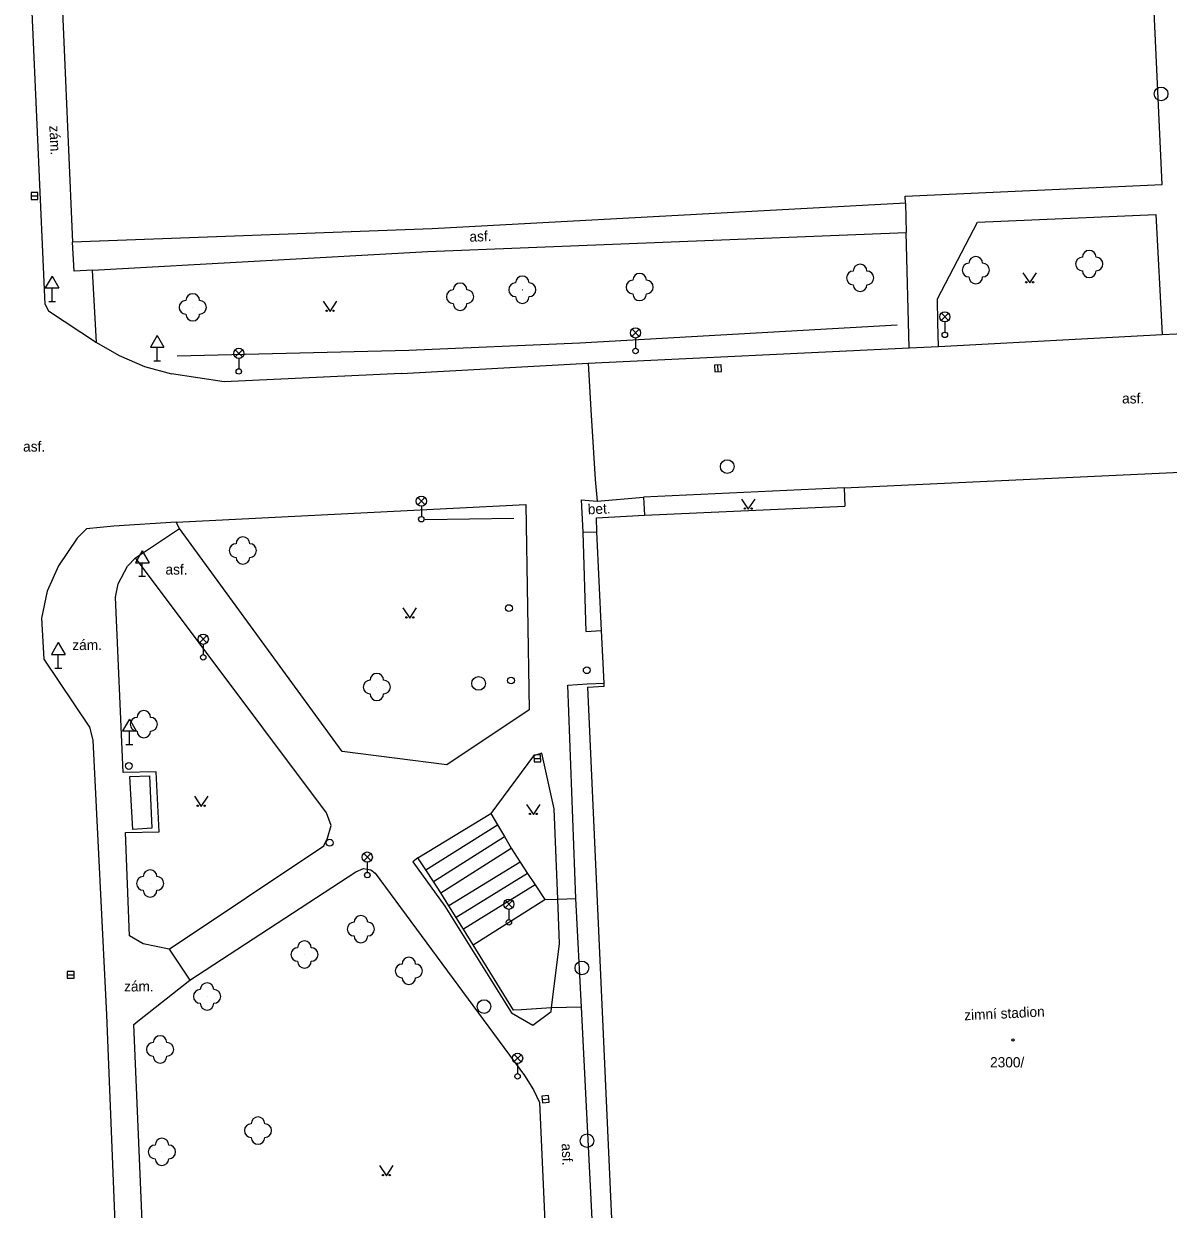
# Model space of a CAD drawing. Extents: x -737812 to -729375, y -1123000 to -1115500.
# Drawn here: x -736384.5 to -736300.5, y -1118403.2 to -1118316.3 of the extents above; entities that cross this region are included whole.
import ezdxf

# ---------------------------------------------------------------- set-up
doc = ezdxf.new("R2010")
doc.units = 0
for name, color, linetype in [('Doplněk polohopisu', 7, 'Continuous'), ('Doplňkové značky', 7, 'Continuous'), ('Hranice - ploty_ zdi', 7, 'Continuous'), ('Komunikace', 7, 'Continuous'), ('Pomocné popisy', 7, 'Continuous'), ('Popisy budov', 7, 'Continuous'), ('Povr_ zn_ inž_ sítí - el_', 7, 'Continuous'), ('Povr_ zn_ inž_ sítí - kan_', 7, 'Continuous'), ('Povr_ zn_ inž_ sítí - pl_', 7, 'Continuous'), ('Stavební objekty', 7, 'Continuous'), ('Zeleň', 7, 'Continuous'), ('Značky druhů budov', 7, 'Continuous'), ('Značky druhů pozemků', 7, 'Continuous'), ('Čísla popisná', 7, 'Continuous')]:
    doc.layers.add(name, color=color, linetype=linetype)

msp = doc.modelspace()

# ---------------------------------------------------------------- linework, layer by layer
at = {"layer": 'Doplněk polohopisu'}
for p, q in [((-736300.95, -1118328.07), (-736302.09, -1118303.23)), ((-736319.8, -1118328.94), (-736300.95, -1118328.07)), ((-736319.79, -1118329.46), (-736319.8, -1118328.94)), ((-736301.42, -1118330.29), (-736300.94, -1118339.07)), ((-736319.52, -1118340.05), (-736319.73, -1118331.6))]:
    msp.add_line(p, q, dxfattribs=at)
for points in [[(-736382.2, -1118302.94), (-736380.92, -1118332.31)], [(-736319.79, -1118329.46), (-736354.52, -1118331.34)], [(-736319.79, -1118329.46), (-736319.73, -1118331.6)], [(-736317.37, -1118339.97), (-736317.41, -1118338.22), (-736317.44, -1118336.47), (-736314.5, -1118330.84), (-736301.42, -1118330.29)], [(-736354.52, -1118331.34), (-736380.92, -1118332.31)], [(-736379.45, -1118334.37), (-736354.85, -1118332.99), (-736319.73, -1118331.6)], [(-736379.45, -1118334.37), (-736380.81, -1118334.44), (-736380.92, -1118332.31)], [(-736379.17, -1118339.67), (-736379.45, -1118334.37)], [(-736343.58, -1118351.22), (-736343.48, -1118353.59)], [(-736339.02, -1118351.02), (-736338.94, -1118352.33)], [(-736347.65, -1118351.55), (-736347.4, -1118366.61)], [(-736373.07, -1118353.32), (-736373.31, -1118352.85)], [(-736376.31, -1118355.47), (-736373.07, -1118353.32)], [(-736361.14, -1118369.66), (-736373.07, -1118353.32)], [(-736343.48, -1118353.59), (-736342.45, -1118353.56)], [(-736343.48, -1118353.59), (-736343.24, -1118360.86)], [(-736377.57, -1118357.38), (-736376.89, -1118356.08), (-736376.31, -1118355.47)], [(-736362.29, -1118374.18), (-736376.31, -1118355.47)], [(-736373.83, -1118384.18), (-736375.75, -1118383.78), (-736376.74, -1118383.18), (-736377.04, -1118375.62), (-736374.56, -1118375.56), (-736374.79, -1118371.15), (-736377.21, -1118371.2), (-736377.76, -1118358.34), (-736377.57, -1118357.38)], [(-736343.24, -1118360.86), (-736342.09, -1118360.8)], [(-736347.4, -1118366.61), (-736353.45, -1118370.66)], [(-736353.45, -1118370.66), (-736361.14, -1118369.66)], [(-736347.09, -1118369.99), (-736350.23, -1118374.21)], [(-736346.49, -1118369.79), (-736347.09, -1118369.99)], [(-736345.57, -1118373.88), (-736346.49, -1118369.79)], [(-736345.17, -1118383.75), (-736345.3, -1118380.49), (-736345.57, -1118373.88)], [(-736361.94, -1118375.1), (-736362.29, -1118374.18)], [(-736362.21, -1118376.02), (-736361.94, -1118375.1)], [(-736362.49, -1118376.6), (-736362.21, -1118376.02)], [(-736373.83, -1118384.18), (-736362.49, -1118376.6)], [(-736360.12, -1118378.49), (-736359.56, -1118378.25)], [(-736359.56, -1118378.25), (-736359.04, -1118378.35)], [(-736355.58, -1118377.47), (-736355.95, -1118377.77)], [(-736355.95, -1118377.77), (-736353.59, -1118381.01), (-736348.71, -1118388.83), (-736347.15, -1118389.75)], [(-736372.31, -1118386.45), (-736360.12, -1118378.49)], [(-736359.04, -1118378.35), (-736358.72, -1118378.6)], [(-736358.72, -1118378.6), (-736347.74, -1118393.43)], [(-736373.83, -1118384.18), (-736372.31, -1118386.45)], [(-736345.79, -1118388.73), (-736345.76, -1118388.48), (-736345.17, -1118383.75)], [(-736372.45, -1118452.15), (-736373.71, -1118451.76), (-736374.59, -1118431.96), (-736375.56, -1118409.92), (-736376.43, -1118389.7), (-736376.13, -1118389.46), (-736372.31, -1118386.45)], [(-736347.15, -1118389.75), (-736345.79, -1118388.73)], [(-736347.74, -1118393.43), (-736347.09, -1118394.48), (-736346.66, -1118395.42)], [(-736346.66, -1118395.42), (-736345.9, -1118412.36)]]:
    msp.add_lwpolyline(points, dxfattribs=at)
at = {"layer": 'Doplňkové značky'}
for p, q in [((-736382.42, -1118334.794), (-736382.92, -1118335.66)), ((-736382.42, -1118334.794), (-736381.92, -1118335.66)), ((-736382.92, -1118335.66), (-736381.92, -1118335.66)), ((-736382.42, -1118336.66), (-736382.42, -1118335.66)), ((-736382.67, -1118336.66), (-736382.17, -1118336.66)), ((-736374.71, -1118339.154), (-736375.21, -1118340.02)), ((-736374.71, -1118339.154), (-736374.21, -1118340.02)), ((-736375.21, -1118340.02), (-736374.21, -1118340.02)), ((-736374.71, -1118341.02), (-736374.71, -1118340.02)), ((-736374.96, -1118341.02), (-736374.46, -1118341.02)), ((-736375.81, -1118354.954), (-736376.31, -1118355.82)), ((-736375.81, -1118354.954), (-736375.31, -1118355.82)), ((-736376.31, -1118355.82), (-736375.31, -1118355.82)), ((-736375.81, -1118356.82), (-736375.81, -1118355.82)), ((-736376.06, -1118356.82), (-736375.56, -1118356.82)), ((-736381.97, -1118361.684), (-736382.47, -1118362.55)), ((-736381.97, -1118361.684), (-736381.47, -1118362.55)), ((-736382.47, -1118362.55), (-736381.47, -1118362.55)), ((-736381.97, -1118363.55), (-736381.97, -1118362.55)), ((-736382.22, -1118363.55), (-736381.72, -1118363.55)), ((-736376.75, -1118367.294), (-736377.25, -1118368.16)), ((-736376.75, -1118367.294), (-736376.25, -1118368.16)), ((-736377.25, -1118368.16), (-736376.25, -1118368.16)), ((-736376.75, -1118369.16), (-736376.75, -1118368.16)), ((-736377, -1118369.16), (-736376.5, -1118369.16))]:
    msp.add_line(p, q, dxfattribs=at)
for radius in [0.25, 0.0005]:
    msp.add_circle((-736376.791, -1118370.73), radius, dxfattribs=at)
at = {"layer": 'Hranice - ploty_ zdi'}
for p, q in [((-736354.99, -1118378.36), (-736349.74, -1118375.04)), ((-736354.44, -1118379.2), (-736349.23, -1118375.9)), ((-736353.89, -1118380.03), (-736348.72, -1118376.76)), ((-736348.08, -1118377.78), (-736353.3, -1118380.99)), ((-736347.53, -1118378.62), (-736352.77, -1118381.84)), ((-736346.98, -1118379.45), (-736352.24, -1118382.69)), ((-736351.51, -1118383.85), (-736346.27, -1118380.52))]:
    msp.add_line(p, q, dxfattribs=at)
for points in [[(-736343.68, -1118339.69), (-736320.4, -1118338.37)], [(-736356.25, -1118340.23), (-736343.68, -1118339.69)], [(-736373.24, -1118340.65), (-736356.25, -1118340.23)], [(-736343.07, -1118341.18), (-736342.88, -1118344.61)], [(-736342.88, -1118344.61), (-736342.56, -1118349.72), (-736342.41, -1118351.3)], [(-736348.53, -1118352.58), (-736355.04, -1118352.67)], [(-736343.56, -1118388.43), (-736345.76, -1118388.48), (-736347.98, -1118388.63), (-736348.56, -1118388.65), (-736351.51, -1118383.85), (-736352.24, -1118382.69), (-736352.77, -1118381.84), (-736353.3, -1118380.99), (-736353.89, -1118380.03), (-736354.44, -1118379.2), (-736354.99, -1118378.36), (-736355.58, -1118377.47), (-736350.23, -1118374.21), (-736349.74, -1118375.04), (-736349.23, -1118375.9), (-736348.72, -1118376.76), (-736348.08, -1118377.78), (-736347.53, -1118378.62), (-736346.98, -1118379.45), (-736346.27, -1118380.52), (-736345.3, -1118380.49), (-736343.99, -1118380.45)]]:
    msp.add_lwpolyline(points, dxfattribs=at)
at = {"layer": 'Komunikace'}
for points in [[(-736382.94, -1118336.88), (-736384.47, -1118302.24), (-736382.47, -1118299.64)], [(-736382.94, -1118336.88), (-736382.69, -1118337.34), (-736379.17, -1118339.67)], [(-736317.37, -1118339.97), (-736300.94, -1118339.07)], [(-736300.94, -1118339.07), (-736298.84, -1118338.99)], [(-736379.17, -1118339.67), (-736377.5, -1118340.63), (-736375.63, -1118341.43), (-736373.67, -1118341.96)], [(-736319.52, -1118340.05), (-736317.37, -1118339.97)], [(-736343.07, -1118341.18), (-736319.52, -1118340.05)], [(-736356.78, -1118341.94), (-736343.07, -1118341.18)], [(-736369.79, -1118342.56), (-736373.67, -1118341.96)], [(-736356.78, -1118341.94), (-736369.79, -1118342.56)], [(-736324.3, -1118350.32), (-736339.02, -1118351.02)], [(-736343.58, -1118351.22), (-736342.41, -1118351.3)], [(-736342.41, -1118351.3), (-736339.02, -1118351.02)], [(-736373.31, -1118352.85), (-736347.65, -1118351.55)], [(-736373.31, -1118352.85), (-736377.9, -1118353.14), (-736379.91, -1118353.33)], [(-736379.91, -1118353.33), (-736380.58, -1118354.03), (-736381.96, -1118356.06), (-736382.79, -1118357.9), (-736383.19, -1118359.9), (-736383.02, -1118362.9), (-736379.67, -1118367.89), (-736379.43, -1118368.85), (-736378.44, -1118388.99), (-736377.57, -1118410.32), (-736376.58, -1118432.69), (-736375.56, -1118455.78)]]:
    msp.add_lwpolyline(points, dxfattribs=at)
at = {"layer": 'Povr_ zn_ inž_ sítí - el_'}
for p, q in [((-736317.164, -1118338.048), (-736316.636, -1118337.52)), ((-736316.628, -1118338.045), (-736317.156, -1118337.516)), ((-736316.9, -1118338.16), (-736316.9, -1118338.91)), ((-736339.864, -1118339.228), (-736339.336, -1118338.7)), ((-736339.328, -1118339.225), (-736339.856, -1118338.696)), ((-736339.6, -1118339.34), (-736339.6, -1118340.09)), ((-736368.984, -1118340.728), (-736368.456, -1118340.2)), ((-736368.448, -1118340.725), (-736368.976, -1118340.196)), ((-736368.72, -1118340.84), (-736368.72, -1118341.59)), ((-736355.584, -1118351.568), (-736355.056, -1118351.04)), ((-736355.048, -1118351.565), (-736355.576, -1118351.036)), ((-736355.32, -1118351.68), (-736355.32, -1118352.43)), ((-736371.594, -1118361.698), (-736371.066, -1118361.17)), ((-736371.058, -1118361.695), (-736371.586, -1118361.166)), ((-736371.33, -1118361.81), (-736371.33, -1118362.56)), ((-736359.554, -1118377.678), (-736359.026, -1118377.15)), ((-736359.018, -1118377.675), (-736359.546, -1118377.146)), ((-736359.29, -1118377.79), (-736359.29, -1118378.54)), ((-736349.164, -1118381.138), (-736348.636, -1118380.61)), ((-736348.628, -1118381.135), (-736349.156, -1118380.606)), ((-736348.9, -1118381.25), (-736348.9, -1118382)), ((-736348.524, -1118392.438), (-736347.996, -1118391.91)), ((-736347.988, -1118392.435), (-736348.516, -1118391.906)), ((-736348.26, -1118392.55), (-736348.26, -1118393.3))]:
    msp.add_line(p, q, dxfattribs=at)
for centre, radius in [((-736316.9, -1118337.785), 0.375), ((-736339.6, -1118338.965), 0.375), ((-736316.9, -1118339.11), 0.2), ((-736368.72, -1118340.465), 0.375), ((-736339.6, -1118340.29), 0.2), ((-736368.72, -1118341.79), 0.2), ((-736355.32, -1118351.305), 0.375), ((-736355.32, -1118352.63), 0.2), ((-736348.89, -1118359.15), 0.25), ((-736371.33, -1118361.435), 0.375), ((-736371.33, -1118362.76), 0.2), ((-736348.74, -1118364.46), 0.25), ((-736359.29, -1118377.415), 0.375), ((-736359.29, -1118378.74), 0.2), ((-736348.9, -1118380.875), 0.375), ((-736348.9, -1118382.2), 0.2), ((-736348.26, -1118392.175), 0.375), ((-736348.26, -1118393.5), 0.2)]:
    msp.add_circle(centre, radius, dxfattribs=at)
at = {"layer": 'Povr_ zn_ inž_ sítí - kan_'}
for p, q in [((-736383.97, -1118328.92), (-736383.47, -1118328.92)), ((-736333.535, -1118341.81), (-736333.565, -1118341.31)), ((-736347.06, -1118370.188), (-736346.56, -1118370.172)), ((-736381.31, -1118386.05), (-736380.81, -1118386.05)), ((-736346.459, -1118395.193), (-736345.961, -1118395.147))]:
    msp.add_line(p, q, dxfattribs=at)
for points in [[(-736383.97, -1118329.171), (-736383.47, -1118329.171), (-736383.47, -1118328.67), (-736383.97, -1118328.67)], [(-736333.285, -1118341.795), (-736333.314, -1118341.295), (-736333.815, -1118341.324), (-736333.786, -1118341.824)], [(-736347.052, -1118370.439), (-736346.552, -1118370.423), (-736346.568, -1118369.922), (-736347.068, -1118369.938)], [(-736381.31, -1118386.301), (-736380.81, -1118386.301), (-736380.81, -1118385.8), (-736381.31, -1118385.8)], [(-736346.435, -1118395.443), (-736345.937, -1118395.396), (-736345.984, -1118394.897), (-736346.482, -1118394.944)]]:
    msp.add_lwpolyline(points, close=True, dxfattribs=at)
for centre in [(-736301.03, -1118321.43), (-736332.87, -1118348.77), (-736351.12, -1118364.68), (-736343.54, -1118385.54), (-736350.72, -1118388.38), (-736343.16, -1118398.22)]:
    msp.add_circle(centre, 0.5, dxfattribs=at)
at = {"layer": 'Povr_ zn_ inž_ sítí - pl_'}
for centre in [(-736343.18, -1118363.71), (-736362.05, -1118376.36)]:
    msp.add_circle(centre, 0.25, dxfattribs=at)
at = {"layer": 'Stavební objekty'}
for points in [[(-736324.3, -1118350.32), (-736299.61, -1118349.17)], [(-736324.3, -1118350.32), (-736324.24, -1118351.67)], [(-736338.94, -1118352.33), (-736324.24, -1118351.67)], [(-736342.46, -1118352.53), (-736338.94, -1118352.33)], [(-736341.9, -1118364.88), (-736341.91, -1118364.66), (-736342.09, -1118360.8), (-736342.45, -1118353.56), (-736342.46, -1118352.53)], [(-736344.58, -1118364.8), (-736343.14, -1118364.71), (-736341.91, -1118364.66)], [(-736342.56, -1118408.34), (-736343.56, -1118388.43), (-736343.99, -1118380.45), (-736344.58, -1118364.8)], [(-736343.12, -1118364.94), (-736341.9, -1118364.88)], [(-736343.12, -1118364.94), (-736341.17, -1118408.27)], [(-736376.71, -1118371.51), (-736375.28, -1118371.45), (-736375.11, -1118375.3), (-736376.5, -1118375.4), (-736376.71, -1118371.51)]]:
    msp.add_lwpolyline(points, dxfattribs=at)
at = {"layer": 'Zeleň'}
for centre in [(-736314.63, -1118334.36), (-736306.3, -1118333.91), (-736339.3, -1118335.6), (-736323.12, -1118334.93), (-736352.48, -1118336.31), (-736347.91, -1118335.8), (-736372.1, -1118337.09), (-736368.42, -1118354.93), (-736358.59, -1118364.94), (-736375.69, -1118367.67), (-736375.23, -1118379.35), (-736359.76, -1118382.7), (-736363.9, -1118384.56), (-736356.24, -1118385.76), (-736371.05, -1118387.64), (-736374.5, -1118391.52), (-736367.31, -1118397.48), (-736374.36, -1118399.04)]:
    msp.add_circle(centre, 0.0005, dxfattribs=at)
for centre, start, end in [((-736306.3, -1118333.41), 360, 179.99999), ((-736315.13, -1118334.36), 89.99999, 269.99999), ((-736314.63, -1118333.86), 360, 179.99999), ((-736314.13, -1118334.36), 270, 89.99999), ((-736306.8, -1118333.91), 89.99999, 269.99999), ((-736305.8, -1118333.91), 270, 89.99999), ((-736339.3, -1118335.1), 360, 179.99999), ((-736323.62, -1118334.93), 89.99999, 269.99999), ((-736323.12, -1118334.43), 360, 179.99999), ((-736322.62, -1118334.93), 270, 89.99999), ((-736306.3, -1118334.41), 179.99999, 359.99999), ((-736352.48, -1118335.81), 360, 179.99999), ((-736348.41, -1118335.8), 89.99999, 269.99999), ((-736347.91, -1118335.3), 360, 179.99999), ((-736347.41, -1118335.8), 270, 89.99999), ((-736339.8, -1118335.6), 89.99999, 269.99999), ((-736338.8, -1118335.6), 270, 89.99999), ((-736323.12, -1118335.43), 179.99999, 359.99999), ((-736314.63, -1118334.86), 179.99999, 359.99999), ((-736372.1, -1118336.59), 360, 179.99999), ((-736352.98, -1118336.31), 89.99999, 269.99999), ((-736351.98, -1118336.31), 270, 89.99999), ((-736347.91, -1118336.3), 179.99999, 359.99999), ((-736339.3, -1118336.1), 179.99999, 359.99999), ((-736372.6, -1118337.09), 89.99999, 269.99999), ((-736371.6, -1118337.09), 270, 89.99999), ((-736352.48, -1118336.81), 179.99999, 359.99999), ((-736372.1, -1118337.59), 179.99999, 359.99999), ((-736368.92, -1118354.93), 89.99999, 269.99999), ((-736368.42, -1118354.43), 360, 179.99999), ((-736367.92, -1118354.93), 270, 89.99999), ((-736368.42, -1118355.43), 179.99999, 359.99999), ((-736358.59, -1118364.44), 360, 179.99999), ((-736359.09, -1118364.94), 89.99999, 269.99999), ((-736358.09, -1118364.94), 270, 89.99999), ((-736358.59, -1118365.44), 179.99999, 359.99999), ((-736375.69, -1118367.17), 360, 179.99999), ((-736376.19, -1118367.67), 89.99999, 269.99999), ((-736375.19, -1118367.67), 270, 89.99999), ((-736375.69, -1118368.17), 179.99999, 359.99999), ((-736375.73, -1118379.35), 89.99999, 269.99999), ((-736375.23, -1118378.85), 360, 179.99999), ((-736374.73, -1118379.35), 270, 89.99999), ((-736375.23, -1118379.85), 179.99999, 359.99999), ((-736359.76, -1118382.2), 360, 179.99999), ((-736360.26, -1118382.7), 89.99999, 269.99999), ((-736359.26, -1118382.7), 270, 89.99999), ((-736359.76, -1118383.2), 179.99999, 359.99999), ((-736364.4, -1118384.56), 89.99999, 269.99999), ((-736363.9, -1118384.06), 360, 179.99999), ((-736363.4, -1118384.56), 270, 89.99999), ((-736363.9, -1118385.06), 179.99999, 359.99999), ((-736356.24, -1118385.26), 360, 179.99999), ((-736356.74, -1118385.76), 89.99999, 269.99999), ((-736355.74, -1118385.76), 270, 89.99999), ((-736371.05, -1118387.14), 360, 179.99999), ((-736356.24, -1118386.26), 179.99999, 359.99999), ((-736371.55, -1118387.64), 89.99999, 269.99999), ((-736370.55, -1118387.64), 270, 89.99999), ((-736371.05, -1118388.14), 179.99999, 359.99999), ((-736375, -1118391.52), 89.99999, 269.99999), ((-736374.5, -1118391.02), 360, 179.99999), ((-736374, -1118391.52), 270, 89.99999), ((-736374.5, -1118392.02), 179.99999, 359.99999), ((-736367.31, -1118396.98), 360, 179.99999), ((-736367.81, -1118397.48), 89.99999, 269.99999), ((-736366.81, -1118397.48), 270, 89.99999), ((-736374.36, -1118398.54), 360, 179.99999), ((-736367.31, -1118397.98), 179.99999, 359.99999), ((-736374.86, -1118399.04), 89.99999, 269.99999), ((-736373.86, -1118399.04), 270, 89.99999), ((-736374.36, -1118399.54), 179.99999, 359.99999)]:
    msp.add_arc(centre, 0.5, start, end, dxfattribs=at)
at = {"layer": 'Značky druhů budov'}
msp.add_circle((-736311.899, -1118390.829), 0.0875, dxfattribs=at)
at = {"layer": 'Značky druhů pozemků'}
for points in [[(-736311.17, -1118334.55), (-736310.67, -1118335.3), (-736310.17, -1118334.55)], [(-736362.52, -1118336.64), (-736362.02, -1118337.39), (-736361.52, -1118336.64)], [(-736331.83, -1118351.15), (-736331.33, -1118351.9), (-736330.83, -1118351.15)], [(-736356.67, -1118359.13), (-736356.17, -1118359.88), (-736355.67, -1118359.13)], [(-736371.98, -1118372.95), (-736371.48, -1118373.7), (-736370.98, -1118372.95)], [(-736347.6, -1118373.55), (-736347.1, -1118374.3), (-736346.6, -1118373.55)], [(-736358.39, -1118400.04), (-736357.89, -1118400.79), (-736357.39, -1118400.04)]]:
    msp.add_lwpolyline(points, dxfattribs=at)
for centre in [(-736310.92, -1118335.25), (-736310.42, -1118335.25), (-736362.27, -1118337.34), (-736361.77, -1118337.34), (-736331.58, -1118351.85), (-736331.08, -1118351.85), (-736356.42, -1118359.83), (-736355.92, -1118359.83), (-736371.73, -1118373.65), (-736371.23, -1118373.65), (-736347.35, -1118374.25), (-736346.85, -1118374.25), (-736358.14, -1118400.74), (-736357.64, -1118400.74)]:
    msp.add_circle(centre, 0.05, dxfattribs=at)

# ---------------------------------------------------------------- texts
at = {"layer": 'Pomocné popisy'}
for s, rotation, p in [('zám.', 272.69881, (-736382.63, -1118323.77)), ('asf.', 1.96113, (-736351.78, -1118332.28)), ('asf.', 0.05401, (-736303.89, -1118344.14)), ('bet.', 2.66677, (-736343.09, -1118352.28)), ('asf.', 272.47522, (-736345.03, -1118398.43))]:
    msp.add_text(s, height=0.75, rotation=rotation, dxfattribs=at).set_placement(p)
for s, p in [('asf.', (-736384.55, -1118347.67)), ('asf.', (-736374.1, -1118356.69)), ('zám.', (-736380.94, -1118362.23)), ('zám.', (-736377.14, -1118387.27))]:
    msp.add_text(s, height=0.75, dxfattribs=at).set_placement(p)
at = {"layer": 'Popisy budov'}
msp.add_text('zimní stadion', height=0.75, rotation=2.73964, dxfattribs=at).set_placement((-736315.46, -1118389.39))
at = {"layer": 'Čísla popisná'}
msp.add_text('2300/', height=0.75, dxfattribs=at).set_placement((-736313.58, -1118392.84))

doc.saveas('drawing.dxf')
